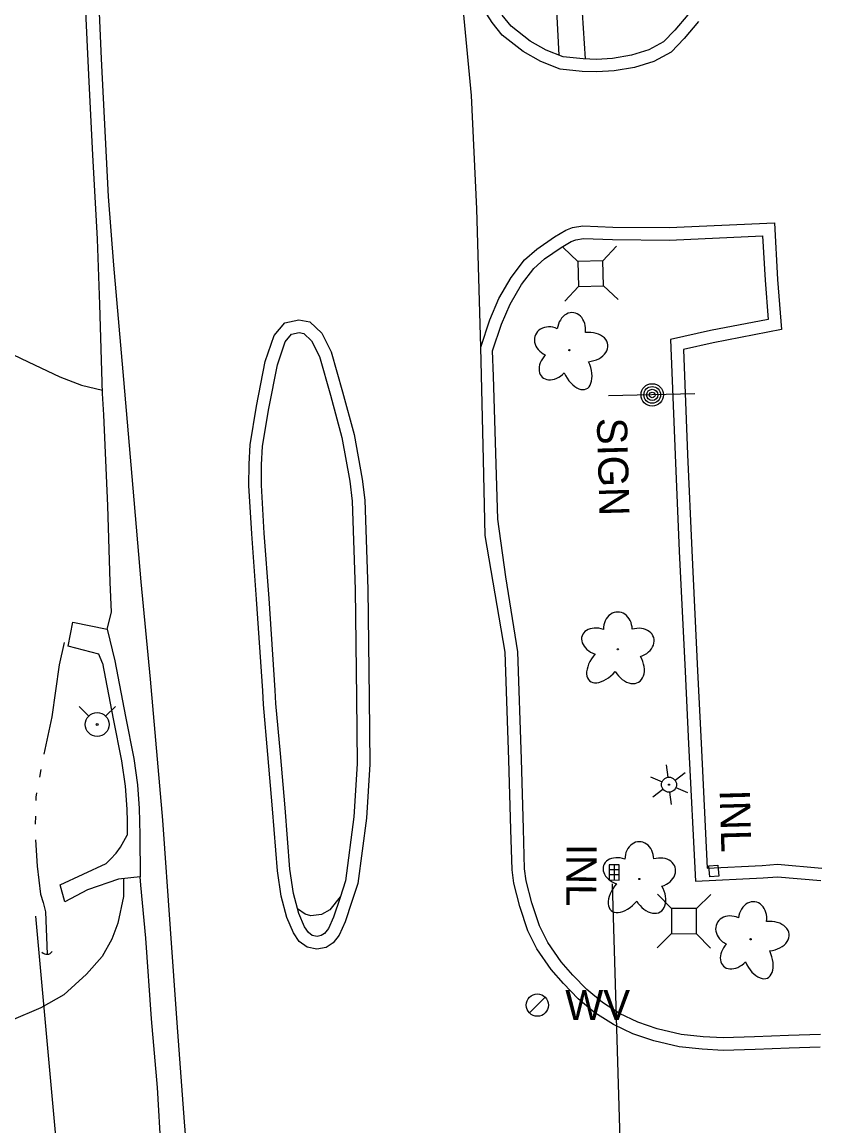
# Model space of a CAD drawing. Extents: x 589250 to 1188077, y 162953 to 363065.
# Drawn here: x 594687.7 to 594846.6, y 184401 to 184621.1 of the extents above; entities that cross this region are included whole.
import ezdxf

# ---------------------------------------------------------------- set-up
doc = ezdxf.new("R2010")
doc.units = 0
for name, color, linetype in [('E_DRN', 7, 'Continuous'), ('E_DRN_Pipe', 7, 'Continuous'), ('E_DRN_Text', 7, 'Continuous'), ('E_DWY', 7, 'Continuous'), ('E_LAND_Vegetation', 7, 'Continuous'), ('E_LTG', 7, 'Continuous'), ('E_MISCPROP', 7, 'Continuous'), ('E_PATH_Sidewalk', 7, 'Continuous'), ('E_RDWY', 7, 'Continuous'), ('E_RDWY_C_and_G', 7, 'Continuous'), ('E_RDWY_Gravel', 7, 'Continuous'), ('E_SGN', 7, 'Continuous'), ('E_SGN_Text', 7, 'Continuous'), ('E_UTL_AG_Bold', 7, 'Continuous'), ('E_UTL_W', 7, 'Continuous'), ('E_UTL_WHydrant', 7, 'Continuous'), ('E_WTR_FlowLine', 7, 'Continuous')]:
    doc.layers.add(name, color=color, linetype=linetype)

msp = doc.modelspace()

# ---------------------------------------------------------------- linework, layer by layer
at = {"layer": 'E_DRN'}
for p, q in [((594804.81, 184453.07), (594804.78, 184450.07)), ((594806.8, 184452.05), (594804.8, 184452.07)), ((594806.81, 184453.05), (594804.81, 184453.07)), ((594805.81, 184453.06), (594805.78, 184450.06)), ((594806.78, 184450.05), (594806.81, 184453.05)), ((594824.68, 184452.85), (594826.49, 184452.99)), ((594824.84, 184450.69), (594824.68, 184452.85)), ((594826.49, 184452.99), (594826.65, 184450.83)), ((594804.78, 184450.07), (594806.78, 184450.05)), ((594806.79, 184451.05), (594804.79, 184451.07)), ((594826.65, 184450.83), (594824.84, 184450.69))]:
    msp.add_line(p, q, dxfattribs=at)
msp.add_arc((594692.63, 184436.51), 1.28, 221.4976, 327.7579, dxfattribs=at)
at = {"layer": 'E_DRN_Pipe'}
for p, q in [((594805.39, 184449.28), (594808.06, 184359.16)), ((594690.39, 184442.81), (594697.97, 184358.95))]:
    msp.add_line(p, q, dxfattribs=at)
at = {"layer": 'E_DWY'}
for p, q in [((594781.43, 184621.03), (594778.6, 184625.44)), ((594785.25, 184620.28), (594783.46, 184622.49)), ((594820.51, 184622.56), (594817.88, 184619.47)), ((594783.48, 184618.49), (594781.43, 184621.03)), ((594789.05, 184617.29), (594785.25, 184620.28)), ((594817.88, 184619.47), (594815.64, 184617.14)), ((594822.61, 184621.18), (594819.74, 184617.79)), ((594787.65, 184615.21), (594783.48, 184618.49)), ((594792.22, 184615.5), (594789.05, 184617.29)), ((594815.64, 184617.14), (594812.7, 184615.56)), ((594819.74, 184617.79), (594817.17, 184615.12)), ((594791.14, 184613.24), (594787.65, 184615.21)), ((594795.64, 184614.16), (594792.22, 184615.5)), ((594812.7, 184615.56), (594809.28, 184614.5)), ((594817.17, 184615.12), (594813.67, 184613.24)), ((594795.05, 184611.7), (594791.14, 184613.24)), ((594799.59, 184613.75), (594795.64, 184614.16)), ((594802.28, 184613.66), (594799.59, 184613.75)), ((594805.49, 184613.86), (594802.28, 184613.66)), ((594809.28, 184614.5), (594805.49, 184613.86)), ((594813.67, 184613.24), (594809.86, 184612.06)), ((594799.42, 184611.26), (594795.05, 184611.7)), ((594802.31, 184611.16), (594799.42, 184611.26)), ((594805.78, 184611.37), (594802.31, 184611.16)), ((594809.86, 184612.06), (594805.78, 184611.37)), ((594793.88, 184578.26), (594796.14, 184579.59)), ((594796.14, 184579.59), (594797.51, 184580.13)), ((594797.51, 184580.13), (594799.54, 184580.45)), ((594799.54, 184580.45), (594805.52, 184580.23)), ((594805.52, 184580.23), (594816.78, 184580.12)), ((594816.78, 184580.12), (594837.76, 184581.09)), ((594837.76, 184581.09), (594838.37, 184569.79)), ((594790.38, 184575.83), (594793.88, 184578.26)), ((594795.23, 184576.15), (594797.24, 184577.33)), ((594797.24, 184577.33), (594798.18, 184577.7)), ((594798.18, 184577.7), (594799.69, 184577.94)), ((594799.69, 184577.94), (594805.46, 184577.73)), ((594805.46, 184577.73), (594816.83, 184577.62)), ((594816.83, 184577.62), (594835.4, 184578.48)), ((594835.4, 184578.48), (594835.88, 184569.62)), ((594787.92, 184573.66), (594790.38, 184575.83)), ((594791.92, 184573.86), (594795.23, 184576.15)), ((594785.24, 184570.14), (594787.92, 184573.66)), ((594789.76, 184571.95), (594791.92, 184573.86)), ((594787.32, 184568.75), (594789.76, 184571.95)), ((594782.8, 184565.95), (594785.24, 184570.14)), ((594785.04, 184564.82), (594787.32, 184568.75)), ((594835.88, 184569.62), (594836.51, 184561.82)), ((594838.37, 184569.79), (594839.18, 184559.79)), ((594780.99, 184561.76), (594782.8, 184565.95)), ((594783.33, 184560.87), (594785.04, 184564.82)), ((594779.17, 184556.3), (594780.99, 184561.76)), ((594781.56, 184555.56), (594783.33, 184560.87)), ((594836.51, 184561.82), (594825.02, 184559.58)), ((594839.18, 184559.79), (594825.53, 184557.13)), ((594825.02, 184559.58), (594817.06, 184557.82)), ((594817.06, 184557.82), (594817.94, 184534.81)), ((594684.34, 184555.54), (594688.91, 184553.35)), ((594825.53, 184557.13), (594819.64, 184555.83)), ((594819.64, 184555.83), (594820.44, 184534.91)), ((594688.91, 184553.35), (594695.23, 184550.35)), ((594695.23, 184550.35), (594699.53, 184548.68)), ((594699.53, 184548.68), (594703.72, 184547.7)), ((594817.94, 184534.81), (594818.77, 184515.64)), ((594820.44, 184534.91), (594821.27, 184515.75)), ((594821.27, 184515.75), (594822.44, 184491.73)), ((594818.77, 184515.64), (594819.94, 184491.61)), ((594819.94, 184491.61), (594820.65, 184477.22)), ((594822.44, 184491.73), (594823.15, 184477.34)), ((594820.65, 184477.22), (594821.99, 184449.8)), ((594823.15, 184477.34), (594824.36, 184452.42)), ((594824.36, 184452.42), (594835.34, 184452.97)), ((594835.34, 184452.97), (594838.36, 184453.18)), ((594838.36, 184453.18), (594847.2, 184452.44)), ((594707.91, 184450.31), (594707.93, 184446.75)), ((594821.99, 184449.8), (594835.49, 184450.48)), ((594835.49, 184450.48), (594838.34, 184450.67)), ((594838.34, 184450.67), (594846.99, 184449.95)), ((594707.93, 184446.75), (594706.8, 184441.46)), ((594706.8, 184441.46), (594705.58, 184438.25)), ((594705.58, 184438.25), (594703.69, 184434.83)), ((594703.69, 184434.83), (594700.59, 184431.31)), ((594700.59, 184431.31), (594696.02, 184427.16)), ((594696.02, 184427.16), (594691.47, 184424.57)), ((594691.47, 184424.57), (594685.55, 184422.07))]:
    msp.add_line(p, q, dxfattribs=at)
at = {"layer": 'E_LAND_Vegetation'}
for centre in [(594796.87, 184555.68), (594806.52, 184496.04), (594810.81, 184450.25), (594833.01, 184438.24)]:
    msp.add_circle(centre, 0.128, dxfattribs=at)
for centre, major_axis, ratio in [((594797.24, 184559.57), (-0.49, -3.58), 0.782863), ((594793.24, 184557.34), (3.14, -1.43), 0.832022), ((594800.35, 184556.28), (-4.2, -0.44), 0.691916), ((594793.94, 184552.94), (2.49, 2.63), 0.716896), ((594798.25, 184552.28), (-1.97, 4.33), 0.560249), ((594806.51, 184500.03), (0.01, -3.45), 0.832022), ((594802.81, 184497.56), (3.43, -1.17), 0.716896), ((594810.21, 184497.33), (-3.46, -1.05), 0.782863), ((594804, 184493.37), (3.11, 3.6), 0.560249), ((594808.52, 184493.13), (-2.15, 3.63), 0.691916), ((594810.8, 184454.23), (0.01, -3.45), 0.832022), ((594807.1, 184451.76), (3.43, -1.17), 0.716896), ((594814.5, 184451.53), (-3.46, -1.05), 0.782863), ((594808.29, 184447.57), (3.11, 3.6), 0.560249), ((594812.81, 184447.33), (-2.15, 3.63), 0.691916), ((594833.38, 184442.13), (-0.49, -3.58), 0.782863), ((594829.39, 184439.9), (3.14, -1.43), 0.832022), ((594836.49, 184438.84), (-4.2, -0.44), 0.691916), ((594830.08, 184435.5), (2.49, 2.63), 0.716896), ((594834.39, 184434.83), (-1.97, 4.33), 0.560249)]:
    msp.add_ellipse(centre, major_axis=major_axis, ratio=ratio, start_param=1.570796, end_param=4.712389, dxfattribs=at)
at = {"layer": 'E_LTG'}
for p, q in [((594816.55, 184470.54), (594816.25, 184473.02)), ((594813.05, 184470.62), (594815.35, 184469.64)), ((594817.93, 184469.95), (594819.93, 184471.45)), ((594813.53, 184466.65), (594815.53, 184468.15)), ((594817.21, 184465.08), (594816.91, 184467.56)), ((594818.11, 184468.46), (594820.41, 184467.48))]:
    msp.add_line(p, q, dxfattribs=at)
for radius in [1.5, 0.125]:
    msp.add_circle((594816.73, 184469.05), radius, dxfattribs=at)
at = {"layer": 'E_MISCPROP'}
for radius in [2.23, 1.67, 1.12, 0.558]:
    msp.add_circle((594813.38, 184546.76), radius, dxfattribs=at)
at = {"layer": 'E_PATH_Sidewalk'}
for p, q in [((594794.85, 184614.47), (594790.68, 184690.22)), ((594798.04, 184645.3), (594799.98, 184613.74)), ((594751.17, 184446.7), (594749.07, 184444.12)), ((594744.16, 184443.27), (594742.65, 184444.3)), ((594745.27, 184442.93), (594744.16, 184443.27)), ((594747.44, 184443.14), (594745.27, 184442.93)), ((594749.07, 184444.12), (594747.44, 184443.14))]:
    msp.add_line(p, q, dxfattribs=at)
at = {"layer": 'E_RDWY'}
for p, q in [((594703.58, 184613.73), (594702.72, 184632.61)), ((594777.34, 184606.46), (594774.77, 184633.71)), ((594704.94, 184586.31), (594703.58, 184613.73)), ((594778.43, 184583.87), (594777.34, 184606.46)), ((594705.99, 184572.6), (594704.94, 184586.31)), ((594779.17, 184556.3), (594778.43, 184583.87)), ((594707.99, 184549.85), (594705.99, 184572.6)), ((594779.72, 184533.82), (594779.17, 184556.3)), ((594709.88, 184528.2), (594707.99, 184549.85)), ((594780.09, 184518.75), (594779.72, 184533.82)), ((594711.49, 184509.51), (594709.88, 184528.2)), ((594784.08, 184495.47), (594780.09, 184518.75)), ((594713.32, 184490.1), (594711.49, 184509.51)), ((594696.88, 184496.64), (594697.83, 184501.47)), ((594697.83, 184501.47), (594704.66, 184500.05)), ((594704.66, 184500.05), (594706.18, 184493.74)), ((594703.02, 184495.06), (594696.88, 184496.64)), ((594703.72, 184493.25), (594703.02, 184495.06)), ((594715.79, 184462.01), (594713.32, 184490.1)), ((594717.31, 184440.3), (594715.79, 184462.01)), ((594707.37, 184456.61), (594708.67, 184458.97)), ((594711.17, 184458.98), (594711.26, 184450.7)), ((594706.5, 184455.39), (594707.37, 184456.61)), ((594704.51, 184453.36), (594705.33, 184454.21)), ((594705.33, 184454.21), (594706.5, 184455.39)), ((594695.29, 184449.1), (594704.51, 184453.36)), ((594706.97, 184450.2), (594700.73, 184448.09)), ((594711.26, 184450.7), (594706.97, 184450.2)), ((594696.21, 184445.72), (594695.29, 184449.1)), ((594700.73, 184448.09), (594696.21, 184445.72)), ((594718.64, 184421.55), (594717.31, 184440.3)), ((594720.08, 184401.84), (594718.64, 184421.55)), ((594720.87, 184392.75), (594720.08, 184401.84))]:
    msp.add_line(p, q, dxfattribs=at)
at = {"layer": 'E_RDWY_C_and_G'}
for p, q in [((594737.99, 184558.59), (594740.11, 184561.12)), ((594740.11, 184561.12), (594742.93, 184561.73)), ((594742.93, 184561.73), (594745.11, 184561.32)), ((594745.11, 184561.32), (594747.49, 184559.08)), ((594736.21, 184553.41), (594737.99, 184558.59)), ((594740.2, 184557.34), (594741.47, 184558.86)), ((594741.47, 184558.86), (594742.96, 184559.18)), ((594742.96, 184559.18), (594743.93, 184559)), ((594743.93, 184559), (594745.45, 184557.57)), ((594745.45, 184557.57), (594747, 184554.41)), ((594747.49, 184559.08), (594749.35, 184555.32)), ((594738.63, 184552.76), (594740.2, 184557.34)), ((594749.35, 184555.32), (594751.61, 184547.36)), ((594734.45, 184544.52), (594736.21, 184553.41)), ((594747, 184554.41), (594749.2, 184546.69)), ((594736.91, 184544.08), (594738.63, 184552.76)), ((594749.2, 184546.69), (594751.51, 184538.29)), ((594751.61, 184547.36), (594753.95, 184538.84)), ((594733.2, 184536.8), (594734.45, 184544.52)), ((594735.69, 184536.53), (594736.91, 184544.08)), ((594751.51, 184538.29), (594753.09, 184529.57)), ((594753.95, 184538.84), (594755.56, 184529.94)), ((594732.97, 184532.93), (594733.2, 184536.8)), ((594735.47, 184532.84), (594735.69, 184536.53)), ((594732.93, 184528.73), (594732.97, 184532.93)), ((594735.43, 184528.79), (594735.47, 184532.84)), ((594753.09, 184529.57), (594753.57, 184525.6)), ((594755.56, 184529.94), (594756.07, 184525.79)), ((594733.5, 184519.07), (594732.93, 184528.73)), ((594735.99, 184519.23), (594735.43, 184528.79)), ((594753.57, 184525.6), (594754.14, 184507.97)), ((594756.07, 184525.79), (594756.64, 184508.03)), ((594734.46, 184506.02), (594733.5, 184519.07)), ((594736.96, 184506.2), (594735.99, 184519.23)), ((594754.14, 184507.97), (594754.43, 184486.37)), ((594756.64, 184508.03), (594756.93, 184486.39)), ((594735.71, 184487.75), (594734.46, 184506.02)), ((594738.21, 184487.92), (594736.96, 184506.2)), ((594706.18, 184493.74), (594708.36, 184482.67)), ((594784.81, 184474.04), (594784.08, 184495.47)), ((594787.31, 184474.12), (594786.57, 184495.56)), ((594703.72, 184493.25), (594705.91, 184482.18)), ((594735.86, 184485.01), (594735.71, 184487.75)), ((594738.35, 184485.23), (594738.21, 184487.92)), ((594736.73, 184475.04), (594735.86, 184485.01)), ((594739.22, 184475.26), (594738.35, 184485.23)), ((594754.43, 184486.37), (594754.54, 184473.2)), ((594756.93, 184486.39), (594757.04, 184473.13)), ((594708.36, 184482.67), (594710.03, 184474.25)), ((594705.91, 184482.18), (594707.56, 184473.83)), ((594710.03, 184474.25), (594710.75, 184469.02)), ((594737.66, 184464.27), (594736.73, 184475.04)), ((594740.15, 184464.47), (594739.22, 184475.26)), ((594785.21, 184460.15), (594784.81, 184474.04)), ((594787.71, 184460.22), (594787.31, 184474.12)), ((594707.56, 184473.83), (594708.26, 184468.77)), ((594754.54, 184473.2), (594753.88, 184462.62)), ((594757.04, 184473.13), (594756.37, 184462.38)), ((594708.26, 184468.77), (594708.57, 184464.17)), ((594710.75, 184469.02), (594711.06, 184464.3)), ((594708.57, 184464.17), (594708.66, 184461.72)), ((594711.06, 184464.3), (594711.16, 184461.77)), ((594738.63, 184451.91), (594737.66, 184464.27)), ((594741.12, 184452.2), (594740.15, 184464.47)), ((594708.66, 184461.72), (594708.67, 184458.97)), ((594711.16, 184461.77), (594711.17, 184458.98)), ((594753.88, 184462.62), (594752.23, 184449.89)), ((594756.37, 184462.38), (594754.68, 184449.33)), ((594785.43, 184452.07), (594785.21, 184460.15)), ((594787.92, 184452.28), (594787.71, 184460.22)), ((594739.39, 184446.83), (594738.63, 184451.91)), ((594741.84, 184447.34), (594741.12, 184452.2)), ((594785.81, 184449.4), (594785.43, 184452.07)), ((594788.27, 184449.88), (594787.92, 184452.28)), ((594752.23, 184449.89), (594751.12, 184446.54)), ((594789.36, 184445.47), (594788.27, 184449.88)), ((594754.68, 184449.33), (594753.49, 184445.76)), ((594786.96, 184444.77), (594785.81, 184449.4)), ((594740.53, 184442.55), (594739.39, 184446.83)), ((594742.9, 184443.37), (594741.84, 184447.34)), ((594751.12, 184446.54), (594749.83, 184442.64)), ((594753.49, 184445.76), (594752.16, 184441.73)), ((594790.87, 184440.9), (594789.36, 184445.47)), ((594744.04, 184440.74), (594742.9, 184443.37)), ((594788.55, 184439.94), (594786.96, 184444.77)), ((594741.83, 184439.54), (594740.53, 184442.55)), ((594749.83, 184442.64), (594748.79, 184440.37)), ((594752.16, 184441.73), (594750.95, 184439.07)), ((594792.55, 184437.59), (594790.87, 184440.9)), ((594742.99, 184437.82), (594741.83, 184439.54)), ((594744.82, 184439.57), (594744.04, 184440.74)), ((594745.58, 184439), (594744.82, 184439.57)), ((594746.53, 184438.82), (594745.58, 184439)), ((594747.39, 184438.98), (594746.53, 184438.82)), ((594748.04, 184439.4), (594747.39, 184438.98)), ((594748.79, 184440.37), (594748.04, 184439.4)), ((594750.95, 184439.07), (594749.75, 184437.53)), ((594790.4, 184436.3), (594788.55, 184439.94)), ((594744.55, 184436.65), (594742.99, 184437.82)), ((594746.52, 184436.27), (594744.55, 184436.65)), ((594748.33, 184436.61), (594746.52, 184436.27)), ((594749.75, 184437.53), (594748.33, 184436.61)), ((594795.23, 184433.76), (594792.55, 184437.59)), ((594793.26, 184432.23), (594790.4, 184436.3)), ((594795.7, 184429.39), (594793.26, 184432.23)), ((594797.54, 184431.08), (594795.23, 184433.76)), ((594800.32, 184428.22), (594797.54, 184431.08)), ((594798.62, 184426.38), (594795.7, 184429.39)), ((594803.44, 184425.62), (594800.32, 184428.22)), ((594801.96, 184423.59), (594798.62, 184426.38)), ((594806.87, 184423.44), (594803.44, 184425.62)), ((594805.66, 184421.24), (594801.96, 184423.59)), ((594810.48, 184421.73), (594806.87, 184423.44)), ((594809.54, 184419.41), (594805.66, 184421.24)), ((594814.38, 184420.38), (594810.48, 184421.73)), ((594813.69, 184417.98), (594809.54, 184419.41)), ((594819.17, 184419.28), (594814.38, 184420.38)), ((594823.56, 184418.8), (594819.17, 184419.28)), ((594840.59, 184419.05), (594833.8, 184418.79)), ((594846.91, 184419.23), (594840.59, 184419.05)), ((594818.75, 184416.81), (594813.69, 184417.98)), ((594823.35, 184416.31), (594818.75, 184416.81)), ((594827.53, 184418.58), (594823.56, 184418.8)), ((594833.8, 184418.79), (594827.53, 184418.58)), ((594846.9, 184416.73), (594840.67, 184416.55)), ((594827.5, 184416.08), (594823.35, 184416.31)), ((594833.89, 184416.29), (594827.5, 184416.08)), ((594840.67, 184416.55), (594833.89, 184416.29))]:
    msp.add_line(p, q, dxfattribs=at)
at = {"layer": 'E_RDWY_Gravel'}
for p, q in [((594701.09, 184609.15), (594700.2, 184627.57)), ((594701.85, 184594.63), (594701.09, 184609.15)), ((594702.78, 184577.79), (594701.85, 184594.63)), ((594703.2, 184564.81), (594702.78, 184577.79)), ((594703.74, 184547.04), (594703.2, 184564.81)), ((594781.7, 184550.48), (594781.56, 184555.56)), ((594782.57, 184521.97), (594781.7, 184550.48)), ((594704.02, 184542.81), (594703.74, 184547.04)), ((594704.82, 184524.66), (594704.02, 184542.81)), ((594705.3, 184509.46), (594704.82, 184524.66)), ((594784.16, 184510.47), (594782.57, 184521.97)), ((594705.56, 184503.43), (594705.3, 184509.46)), ((594786.57, 184495.56), (594784.16, 184510.47)), ((594704.66, 184500.05), (594705.56, 184503.43)), ((594711.42, 184449.03), (594711.26, 184450.7)), ((594712.41, 184438.43), (594711.42, 184449.03)), ((594713.51, 184422.39), (594712.41, 184438.43)), ((594714.69, 184408.68), (594713.51, 184422.39)), ((594715.64, 184393.07), (594714.69, 184408.68))]:
    msp.add_line(p, q, dxfattribs=at)
at = {"layer": 'E_SGN'}
msp.add_line((594804.66, 184546.66), (594821.88, 184547.02), dxfattribs=at)
at = {"layer": 'E_UTL_AG_Bold'}
for p, q in [((594798.54, 184573.38), (594795.63, 184576.13)), ((594803.54, 184573.52), (594806.28, 184576.42)), ((594803.54, 184573.52), (594798.54, 184573.38)), ((594798.54, 184573.38), (594798.68, 184568.38)), ((594803.67, 184568.52), (594803.54, 184573.52)), ((594798.68, 184568.38), (594803.67, 184568.52)), ((594803.67, 184568.52), (594806.58, 184565.77)), ((594798.68, 184568.38), (594795.93, 184565.47)), ((594817.23, 184444.37), (594814.42, 184447.22)), ((594822.23, 184444.34), (594825.07, 184447.15)), ((594817.23, 184444.37), (594817.2, 184439.37)), ((594822.23, 184444.34), (594817.23, 184444.37)), ((594822.2, 184439.34), (594822.23, 184444.34)), ((594817.2, 184439.37), (594814.35, 184436.56)), ((594817.2, 184439.37), (594822.2, 184439.34)), ((594822.2, 184439.34), (594825.01, 184436.49))]:
    msp.add_line(p, q, dxfattribs=at)
at = {"layer": 'E_UTL_W'}
msp.add_lwpolyline([(594788.91, 184423.54), (594792.05, 184426.69)], dxfattribs=at)
msp.add_circle((594790.48, 184425.11), 2.22, dxfattribs=at)
at = {"layer": 'E_UTL_WHydrant'}
for points in [[(594701.03, 184482.73), (594699.08, 184484.67)], [(594704.36, 184482.73), (594706.31, 184484.67)]]:
    msp.add_lwpolyline(points, dxfattribs=at)
for radius in [2.38, 0.182]:
    msp.add_circle((594702.69, 184481.06), radius, dxfattribs=at)
at = {"layer": 'E_WTR_FlowLine'}
for p, q in [((594696.08, 184497.4), (594695.08, 184492.93)), ((594695.08, 184492.93), (594693.66, 184482.55)), ((594693.66, 184482.55), (594692.03, 184475.13)), ((594691.45, 184472.06), (594691.17, 184470.52)), ((594690.61, 184467.45), (594690.45, 184466.55)), ((594690.45, 184466.55), (594690.44, 184465.9)), ((594690.36, 184462.77), (594690.32, 184461.21)), ((594690.36, 184458.09), (594690.74, 184452.81)), ((594690.74, 184452.81), (594691.37, 184447.23)), ((594691.37, 184447.23), (594691.9, 184445.58)), ((594691.9, 184445.58), (594692.4, 184443.68)), ((594692.4, 184443.68), (594692.71, 184435.24))]:
    msp.add_line(p, q, dxfattribs=at)

# ---------------------------------------------------------------- texts
at = {"layer": 'E_DRN_Text'}
for rotation, p in [(271.593, (594826.83, 184467.98)), (269.6372, (594796.3, 184457.27))]:
    msp.add_text('INL', height=6, rotation=rotation, dxfattribs=at).set_placement(p)
at = {"layer": 'E_SGN_Text'}
msp.add_text('SIGN', height=6, rotation=271.593, dxfattribs=at).set_placement((594802.33, 184542.14))
at = {"layer": 'E_UTL_W'}
msp.add_text('WV', height=6, dxfattribs=at).set_placement((594796.04, 184422.11))

doc.saveas('drawing.dxf')
